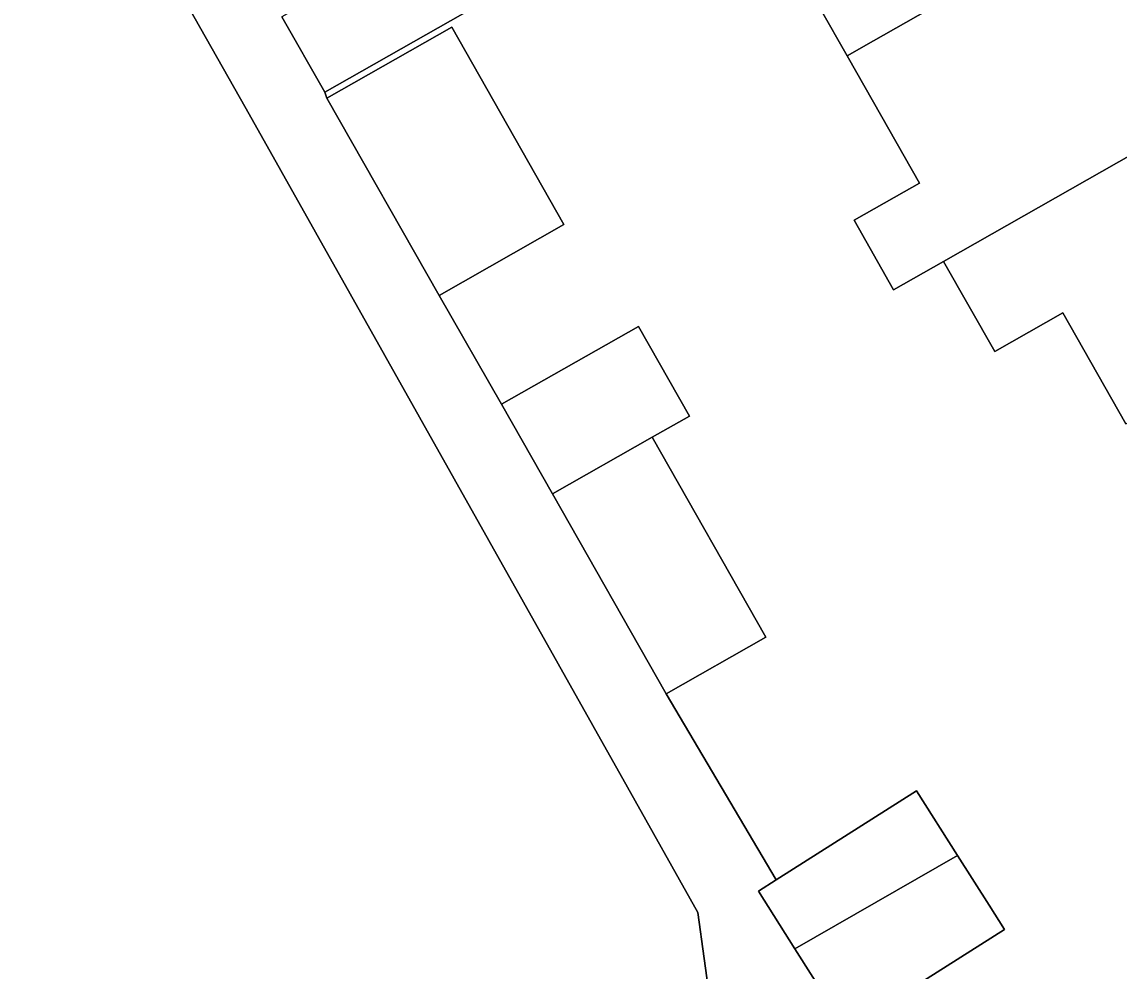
# Model space of a CAD drawing. Extents: x 159888 to 160761, y 384031 to 384750.
# Drawn here: x 160476.49 to 160506.78, y 384258.44 to 384284.63 of the extents above; entities that cross this region are included whole.
import ezdxf

# ---------------------------------------------------------------- set-up
doc = ezdxf.new("R2010")
doc.units = 0
for name, color, linetype in [('IMGEO_Erf', 7, 'Continuous'), ('IMGEO_Pand', 7, 'Continuous'), ('IMGEO_Voetpad_open', 7, 'Continuous')]:
    doc.layers.add(name, color=color, linetype=linetype)

msp = doc.modelspace()

# ---------------------------------------------------------------- linework, layer by layer
at = {"layer": 'IMGEO_Erf'}
for points in [[(160496.195, 384252.433), (160495.148, 384260.052), (160493.206, 384263.508), (160482.685, 384282.232), (160471.687, 384301.627)], [(160494.235, 384288.023), (160484.852, 384282.694), (160484.909, 384282.527), (160488.355, 384284.484), (160491.45, 384279.035), (160488.005, 384277.077), (160489.734, 384274.082), (160493.51, 384276.227), (160494.916, 384273.752), (160493.887, 384273.168), (160497.023, 384267.647), (160494.276, 384266.087), (160497.316, 384260.951), (160501.189, 384263.406), (160502.317, 384261.625), (160503.188, 384260.252), (160503.615, 384259.58), (160499.247, 384256.809)], [(160506.968, 384273.542), (160505.228, 384276.605), (160503.345, 384275.536), (160501.934, 384278.02), (160500.554, 384277.236), (160499.464, 384279.155), (160500.843, 384279.939), (160501.27, 384280.182), (160500, 384282.418), (160499.273, 384283.697), (160497.785, 384286.316)]]:
    msp.add_lwpolyline(points, dxfattribs=at)
at = {"layer": 'IMGEO_Pand'}
for points in [[(160500, 384291.298), (160506.705, 384295.108), (160503.615, 384300.54), (160500, 384298.486), (160493.105, 384294.566), (160495.006, 384291.214), (160483.67, 384284.774), (160484.852, 384282.694), (160494.235, 384288.023), (160496.187, 384289.132)], [(160509.796, 384289.676), (160506.705, 384295.108), (160500, 384291.298), (160496.187, 384289.132), (160494.235, 384288.023), (160495.834, 384285.208), (160497.785, 384286.316), (160499.273, 384283.697), (160500, 384284.11)], [(160512.886, 384284.244), (160509.796, 384289.676), (160500, 384284.11), (160499.273, 384283.697), (160500, 384282.418), (160501.27, 384280.182), (160500.843, 384279.939), (160499.464, 384279.155), (160500.554, 384277.236), (160501.934, 384278.02)], [(160484.909, 384282.527), (160488.005, 384277.077), (160491.45, 384279.035), (160488.355, 384284.484)], [(160516.041, 384278.668), (160515.577, 384279.514), (160512.886, 384284.244), (160501.934, 384278.02), (160503.345, 384275.536), (160505.228, 384276.605), (160506.968, 384273.542), (160511.62, 384276.185)], [(160489.734, 384274.082), (160491.14, 384271.607), (160493.887, 384273.168), (160494.916, 384273.752), (160493.51, 384276.227)], [(160493.887, 384273.168), (160491.14, 384271.607), (160494.276, 384266.087), (160497.023, 384267.647)], [(160502.317, 384261.625), (160501.189, 384263.406), (160497.316, 384260.951), (160496.822, 384260.638), (160497.831, 384259.045)], [(160503.615, 384259.58), (160503.188, 384260.252), (160502.317, 384261.625), (160497.831, 384259.045), (160498.82, 384257.484), (160499.247, 384256.809)]]:
    msp.add_lwpolyline(points, close=True, dxfattribs=at)
at = {"layer": 'IMGEO_Voetpad_open'}
for points in [[(160471.687, 384301.627), (160482.685, 384282.232), (160493.206, 384263.508), (160495.148, 384260.052), (160496.195, 384252.433)], [(160498.82, 384257.484), (160497.831, 384259.045), (160496.822, 384260.638), (160497.316, 384260.951), (160494.276, 384266.087), (160491.14, 384271.607), (160489.734, 384274.082), (160488.005, 384277.077), (160484.909, 384282.527), (160484.852, 384282.694), (160483.67, 384284.774)]]:
    msp.add_lwpolyline(points, dxfattribs=at)

doc.saveas('drawing.dxf')
